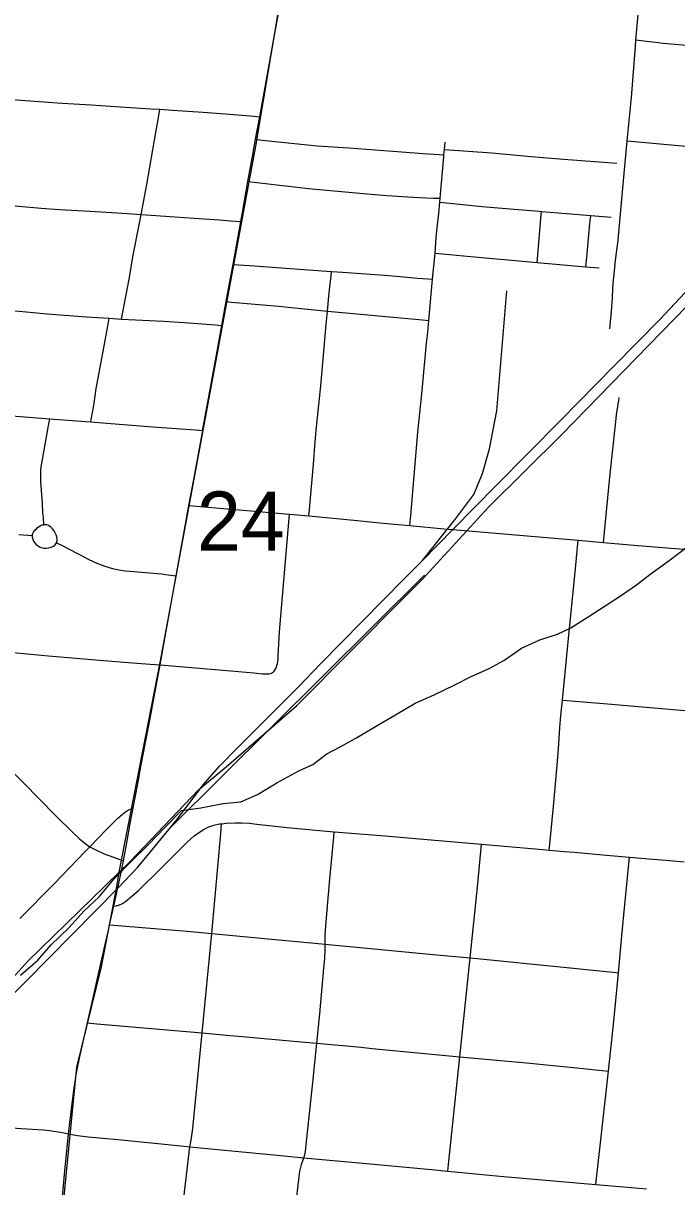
# Model space of a CAD drawing. Extents: x 0 to 1067, y 0 to 440.
# Drawn here: x 802.065 to 802.528, y 352.478 to 353.302 of the extents above; entities that cross this region are included whole.
import ezdxf

# ---------------------------------------------------------------- set-up
doc = ezdxf.new("R2010")
doc.units = 0
for name, color, linetype in [('GM_X_City_Street', 7, 'Continuous'), ('GM_X_Minor_River', 7, 'Continuous'), ('GM_X_Rail_Line', 7, 'Continuous'), ('GM_X_Section_Text', 7, 'Continuous'), ('GM_X_US_Route', 7, 'Continuous')]:
    doc.layers.add(name, color=color, linetype=linetype)

msp = doc.modelspace()

# ---------------------------------------------------------------- linework, layer by layer
at = {"layer": 'GM_X_City_Street'}
for p, q in [((802.25378, 352.95445), (802.26749, 352.95317)), ((802.38322, 352.94235), (802.45822, 352.93586)), ((802.45822, 352.93586), (802.47619, 352.93422))]:
    msp.add_line(p, q, dxfattribs=at)
for points in [[(802.48047, 353.08558), (802.48111, 353.09053), (802.4818, 353.0979), (802.48236, 353.10761), (802.48271, 353.11434), (802.48312, 353.11987), (802.48352, 353.12418), (802.484, 353.1291), (802.48435, 353.13216), (802.48561, 353.14131), (802.48645, 353.14805), (802.48676, 353.15113), (802.48779, 353.16413), (802.48969, 353.18514), (802.49288, 353.21865), (802.49582, 353.24944), (802.49865, 353.28535), (802.49905, 353.28992), (802.5029, 353.33422), (802.50338, 353.33924), (802.50692, 353.37625), (802.50826, 353.39483), (802.51155, 353.43259), (802.51179, 353.4353)], [(802.55427, 353.28439), (802.51845, 353.28759), (802.51287, 353.28817), (802.50862, 353.28865), (802.50473, 353.28913), (802.49905, 353.28992)], [(801.97424, 353.2526), (801.97553, 353.2532), (801.97694, 353.25354), (801.9787, 353.25385), (801.98117, 353.25396), (801.98545, 353.25383), (801.9947, 353.25286), (802.00773, 353.2516), (802.02013, 353.25062), (802.04612, 353.24877), (802.04891, 353.24857), (802.06335, 353.2475), (802.09275, 353.24545), (802.11323, 353.24412), (802.13368, 353.24278), (802.15539, 353.24143), (802.16195, 353.24102), (802.1709, 353.24046), (802.19254, 353.23895), (802.20802, 353.23783), (802.22602, 353.2363), (802.23263, 353.23574)], [(802.13458, 353.09252), (802.13578, 353.09865), (802.1365, 353.10231), (802.14029, 353.12185), (802.1428, 353.13657), (802.14738, 353.1604), (802.14866, 353.16655), (802.14966, 353.17136), (802.15272, 353.18787), (802.15487, 353.20013), (802.15906, 353.22467), (802.16069, 353.23385), (802.16195, 353.24102)], [(802.22971, 353.21975), (802.23433, 353.21925), (802.25733, 353.21676), (802.27337, 353.21524), (802.29571, 353.21376), (802.33293, 353.21098), (802.34846, 353.20979), (802.35958, 353.20895), (802.36309, 353.20868)], [(802.49288, 353.21865), (802.54739, 353.21361)], [(802.33898, 352.94628), (802.33959, 352.9535), (802.34453, 353.01233), (802.34594, 353.02592), (802.34759, 353.04199), (802.35079, 353.07537), (802.35165, 353.08296), (802.35234, 353.09142), (802.35507, 353.12077), (802.35677, 353.13907), (802.35765, 353.14997), (802.35838, 353.15736), (802.35939, 353.16719), (802.3601, 353.17516), (802.36035, 353.17797), (802.36297, 353.20743), (802.36309, 353.20868), (802.36344, 353.21258), (802.36388, 353.21776)], [(802.36344, 353.21258), (802.39699, 353.21011), (802.42481, 353.2076), (802.44769, 353.20561), (802.48553, 353.20275)], [(802.22429, 353.18991), (802.22872, 353.18936), (802.23454, 353.18863), (802.26725, 353.18499), (802.3087, 353.1811), (802.3227, 353.1799), (802.34137, 353.17884), (802.35555, 353.17819), (802.36035, 353.17797)], [(801.95703, 353.18181), (801.96302, 353.18129), (801.99147, 353.17884), (802.0069, 353.17743), (802.02852, 353.17563), (802.03698, 353.17482), (802.04637, 353.17393), (802.0549, 353.17316), (802.06187, 353.17253), (802.07786, 353.17105), (802.0908, 353.17006), (802.11241, 353.16879), (802.13902, 353.16727), (802.14866, 353.16655), (802.1557, 353.16602), (802.17242, 353.16478), (802.18606, 353.16387), (802.20401, 353.16269), (802.21199, 353.16206), (802.21915, 353.16149)], [(802.3601, 353.17516), (802.36499, 353.17467), (802.39021, 353.17216), (802.41566, 353.17012), (802.43055, 353.16882), (802.43222, 353.16868), (802.44979, 353.16725), (802.46703, 353.16585), (802.48144, 353.16467)], [(802.42921, 353.13254), (802.42966, 353.1379), (802.4318, 353.16365), (802.43222, 353.16868)], [(802.46361, 353.12952), (802.46423, 353.13605), (802.4665, 353.16019), (802.46703, 353.16585)], [(802.35677, 353.13907), (802.36197, 353.13858), (802.37686, 353.13716), (802.42921, 353.13254), (802.46361, 353.12952), (802.47299, 353.12869)], [(802.21369, 353.13115), (802.21757, 353.13091), (802.22925, 353.13019), (802.25092, 353.12848), (802.28349, 353.12626), (802.29117, 353.12573), (802.32089, 353.12352), (802.33202, 353.1226), (802.34439, 353.12152), (802.3481, 353.12126), (802.35507, 353.12077)], [(802.26749, 352.95317), (802.26787, 352.9575), (802.27096, 352.9927), (802.27168, 353.00262), (802.27266, 353.01376), (802.27589, 353.04528), (802.27779, 353.06693), (802.27965, 353.08861), (802.28057, 353.09803), (802.28161, 353.10865), (802.28224, 353.11524), (802.28313, 353.12315), (802.28349, 353.12626)], [(801.94387, 353.10845), (801.95164, 353.10751), (801.95411, 353.10721), (801.96648, 353.10599), (802.01155, 353.1019), (802.02403, 353.10086), (802.0264, 353.10067), (802.05113, 353.09884), (802.06226, 353.09801), (802.08203, 353.09624), (802.10985, 353.09411), (802.12597, 353.09304), (802.13458, 353.09252), (802.14454, 353.09192), (802.16437, 353.09091), (802.17922, 353.09009), (802.20108, 353.08838), (802.20587, 353.08801)], [(802.20894, 353.10488), (802.21256, 353.10456), (802.24578, 353.10164), (802.27363, 353.09877), (802.28057, 353.09803), (802.348, 353.09183), (802.35234, 353.09142)], [(802.11303, 353.01967), (802.11403, 353.02549), (802.11434, 353.02732), (802.11523, 353.03284), (802.11684, 353.04331), (802.11888, 353.05433), (802.12494, 353.08743), (802.12597, 353.09304)], [(801.89604, 353.03661), (801.9097, 353.03519), (801.92885, 353.03335), (801.93034, 353.03321), (801.97465, 353.02988), (801.98704, 353.02892), (802.01012, 353.02701), (802.01119, 353.02692), (802.06017, 353.02369), (802.08399, 353.02183), (802.10914, 353.02), (802.11303, 353.01967), (802.12708, 353.01847), (802.15683, 353.01617), (802.18705, 353.01407), (802.19223, 353.01371)], [(802.47619, 352.93422), (802.48068, 352.98047), (802.48558, 353.02658), (802.48614, 353.03006), (802.48657, 353.03243), (802.48685, 353.03456), (802.48716, 353.0369)], [(802.07764, 352.98524), (802.07788, 352.98794), (802.07821, 352.99043), (802.08103, 353.00619), (802.0831, 353.01708), (802.08399, 353.02183)], [(802.08875, 352.9341), (802.08912, 352.93567), (802.08912, 352.93714), (802.08884, 352.93843), (802.08849, 352.93976), (802.08774, 352.94119), (802.08673, 352.94276), (802.0858, 352.94396), (802.08488, 352.94497), (802.08369, 352.94589), (802.08288, 352.94636), (802.08177, 352.94674), (802.08074, 352.9469), (802.07964, 352.9469), (802.07936, 352.95221), (802.07904, 352.95504), (802.07863, 352.96183), (802.07752, 352.97751), (802.07752, 352.98143), (802.07764, 352.98524)], [(802.1825, 352.96042), (802.18773, 352.95998), (802.25378, 352.95445)], [(802.07153, 352.93926), (802.07187, 352.94058), (802.07234, 352.94162), (802.07283, 352.94235), (802.07365, 352.94331), (802.07438, 352.94404), (802.0753, 352.94488), (802.07641, 352.94561), (802.07742, 352.94626), (802.07853, 352.94672), (802.07964, 352.9469)], [(802.24161, 352.84217), (802.24229, 352.84267), (802.24283, 352.8432), (802.24358, 352.84432), (802.24424, 352.84563), (802.2448, 352.84713), (802.24511, 352.84854), (802.24536, 352.84994), (802.24557, 352.85171), (802.24574, 352.85377), (802.24661, 352.87097), (802.25378, 352.95445)], [(802.26749, 352.95317), (802.30164, 352.94997), (802.32004, 352.948), (802.33898, 352.94628)], [(802.06204, 352.93999), (802.07153, 352.93926), (802.07153, 352.93815), (802.07181, 352.93677), (802.07245, 352.93521), (802.07328, 352.93401), (802.07435, 352.93281), (802.07586, 352.9318), (802.07714, 352.93106), (802.07853, 352.9306), (802.08, 352.93033), (802.08146, 352.93033), (802.08319, 352.93052), (802.08479, 352.93101), (802.08645, 352.9318), (802.08764, 352.93272), (802.08875, 352.9341), (802.09317, 352.93189), (802.09726, 352.92975), (802.10442, 352.92596), (802.11154, 352.92219), (802.1172, 352.91966), (802.12301, 352.91744), (802.12838, 352.9159), (802.13291, 352.91493), (802.13722, 352.91423), (802.14065, 352.9139), (802.15987, 352.91235), (802.16296, 352.91202), (802.16589, 352.91168), (802.17351, 352.9108)], [(802.33898, 352.94628), (802.36326, 352.94408), (802.38322, 352.94235)], [(802.43769, 352.71657), (802.43808, 352.72065), (802.44058, 352.74744), (802.44294, 352.77402), (802.44409, 352.78802), (802.44526, 352.8033), (802.44586, 352.81189), (802.4469, 352.82049), (802.44711, 352.82277), (802.45055, 352.85911), (802.45615, 352.91587), (802.45822, 352.93586)], [(802.47619, 352.93422), (802.5005, 352.93214), (802.5566, 352.92763), (802.58364, 352.92526), (802.62653, 352.9215)], [(802.05774, 352.85634), (802.08309, 352.8541), (802.119, 352.85105), (802.1425, 352.84917), (802.15492, 352.84819), (802.16199, 352.84763)], [(802.16199, 352.84763), (802.21215, 352.84346), (802.22842, 352.84198), (802.23422, 352.84142), (802.23666, 352.84133), (802.23787, 352.84133), (802.239, 352.84139), (802.2403, 352.84161), (802.24101, 352.84184), (802.24161, 352.84217)], [(802.44711, 352.82277), (802.45292, 352.82227), (802.47893, 352.82006), (802.5664, 352.81247), (802.58989, 352.81065), (802.6161, 352.80812), (802.63661, 352.80614), (802.66205, 352.80392), (802.66701, 352.80366), (802.67255, 352.80375), (802.67454, 352.80396), (802.67672, 352.8045), (802.67809, 352.80532)], [(802.04224, 352.78678), (802.0434, 352.78566), (802.0652, 352.76416), (802.08784, 352.74116), (802.10012, 352.72891), (802.10499, 352.7245), (802.10722, 352.72265), (802.10999, 352.72052), (802.11231, 352.71883), (802.11647, 352.71673), (802.12239, 352.71395), (802.12893, 352.7115), (802.13601, 352.70887)], [(802.06265, 352.66801), (802.0869, 352.69258), (802.10883, 352.71535), (802.11231, 352.71883), (802.12427, 352.73128), (802.13221, 352.73922), (802.13518, 352.74184), (802.13683, 352.74316), (802.13896, 352.74447), (802.14304, 352.74654)], [(802.12921, 352.67678), (802.13118, 352.67711), (802.13332, 352.67777), (802.13538, 352.67875), (802.1376, 352.68015), (802.14211, 352.68382), (802.14681, 352.68797), (802.16225, 352.70336), (802.18125, 352.72212), (802.18626, 352.72666), (802.18916, 352.72886), (802.19332, 352.73141), (802.19657, 352.733), (802.19999, 352.73417), (802.20414, 352.73507), (802.20556, 352.73524), (802.20899, 352.73564), (802.21512, 352.73581), (802.22002, 352.73574), (802.22514, 352.73556), (802.2306, 352.73496), (802.25213, 352.73261), (802.27504, 352.73042), (802.2854, 352.72957), (802.32146, 352.72662), (802.33756, 352.72527), (802.38978, 352.72066), (802.40587, 352.71924), (802.43309, 352.717), (802.43769, 352.71657), (802.44852, 352.71555), (802.45531, 352.71498), (802.47816, 352.71308), (802.49449, 352.71158), (802.51091, 352.71008), (802.52015, 352.70931), (802.53312, 352.70822)], [(802.17382, 352.42684), (802.1742, 352.43015), (802.18315, 352.50645), (802.18406, 352.5112), (802.18522, 352.51941), (802.1918, 352.58708), (802.19873, 352.6575), (802.20495, 352.72824), (802.20556, 352.73524)], [(802.25825, 352.46537), (802.26019, 352.48345), (802.2611, 352.4893), (802.26219, 352.49386), (802.26378, 352.49869), (802.26455, 352.50087), (802.26509, 352.50313), (802.26554, 352.50797), (802.2703, 352.55213), (802.27309, 352.5798), (802.27528, 352.60055), (802.27812, 352.63299), (802.27869, 352.63948), (802.27896, 352.64655), (802.27898, 352.65002), (802.27903, 352.65601), (802.27937, 352.66285), (802.28234, 352.69625), (802.28507, 352.726), (802.2854, 352.72957)], [(802.36588, 352.48929), (802.36637, 352.49399), (802.37439, 352.5703), (802.38175, 352.64021), (802.38698, 352.69266), (802.38978, 352.72066)], [(802.47071, 352.47984), (802.47117, 352.48404), (802.47964, 352.56006), (802.47989, 352.56268), (802.48164, 352.57997), (802.48328, 352.59538), (802.4866, 352.62966), (802.48889, 352.65334), (802.49052, 352.67072), (802.49449, 352.71158)], [(802.1263, 352.66357), (802.18123, 352.65913), (802.19873, 352.6575), (802.24357, 352.65321), (802.26904, 352.65099), (802.27898, 352.65002), (802.35541, 352.64256), (802.38175, 352.64021), (802.39126, 352.63937), (802.4829, 352.63003), (802.4866, 352.62966)], [(802.1106, 352.59424), (802.11728, 352.59365), (802.1918, 352.58708), (802.2091, 352.58555), (802.22023, 352.58459), (802.26206, 352.58082), (802.27309, 352.5798), (802.30435, 352.57693), (802.31226, 352.5761), (802.37439, 352.5703), (802.42144, 352.56592), (802.43802, 352.5644), (802.45486, 352.56272), (802.47513, 352.56054), (802.47964, 352.56006)], [(801.93619, 352.54416), (801.94948, 352.54089), (801.96817, 352.53628), (801.9736, 352.53492), (801.98324, 352.53252), (802.00072, 352.52809), (802.00984, 352.52611), (802.02577, 352.52333), (802.03687, 352.52171), (802.04678, 352.52069), (802.06355, 352.51954), (802.07946, 352.51847), (802.08382, 352.51806), (802.0881, 352.51741), (802.09286, 352.51658), (802.09727, 352.5157)], [(802.09727, 352.5157), (802.10363, 352.51453), (802.11119, 352.51362), (802.13224, 352.51157), (802.17913, 352.50696), (802.18315, 352.50645)], [(802.18315, 352.50645), (802.25, 352.50008), (802.26378, 352.49869)], [(802.26378, 352.49869), (802.30564, 352.49492), (802.35422, 352.49041), (802.36588, 352.48929)], [(802.36588, 352.48929), (802.40264, 352.48576), (802.47071, 352.47984)], [(802.47071, 352.47984), (802.49032, 352.47813), (802.50649, 352.47663)]]:
    msp.add_lwpolyline(points, dxfattribs=at)
at = {"layer": 'GM_X_Minor_River'}
for points in [[(802.20671, 352.74961), (802.21925, 352.75062), (802.23102, 352.75584), (802.24471, 352.76407), (802.26029, 352.77267), (802.27016, 352.77714), (802.28006, 352.78465), (802.28994, 352.78988), (802.30059, 352.79586), (802.31579, 352.80484), (802.32872, 352.81232), (802.34279, 352.82056), (802.35608, 352.82652), (802.37089, 352.83361), (802.38191, 352.83921), (802.3952, 352.84517), (802.40546, 352.85078), (802.41802, 352.8594), (802.43093, 352.86536), (802.44345, 352.86944), (802.45294, 352.87391), (802.46587, 352.88215), (802.47652, 352.88889), (802.48946, 352.89751), (802.49935, 352.90426), (802.50887, 352.91177), (802.52257, 352.92152), (802.53628, 352.93203)], [(802.06314, 352.62792), (802.07547, 352.63872), (802.08477, 352.64958), (802.09751, 352.66151), (802.10835, 352.67348), (802.11877, 352.68356), (802.12962, 352.69628), (802.14199, 352.70899), (802.15358, 352.72018), (802.16557, 352.73289), (802.17716, 352.74447), (802.19086, 352.74651), (802.20671, 352.74961)]]:
    msp.add_lwpolyline(points, dxfattribs=at)
at = {"layer": 'GM_X_Rail_Line'}
for p, q in [((802.34935, 352.91119), (802.16941, 352.73248)), ((802.13109, 352.68934), (802.13313, 352.70104))]:
    msp.add_line(p, q, dxfattribs=at)
for points in [[(802.13313, 352.70104), (802.16225, 352.85055), (802.22973, 353.21481), (802.2568, 353.37535)], [(802.34777, 352.90839), (802.39459, 352.9594), (802.44632, 353.01049), (802.57936, 353.14691), (802.64164, 353.21072), (802.68216, 353.26073), (802.73937, 353.33239)], [(802.34779, 352.92161), (802.36963, 352.94373), (802.40011, 352.97467), (802.44582, 353.02086), (802.48341, 353.05911), (802.51622, 353.09253), (802.54049, 353.11826), (802.5589, 353.1386), (802.59233, 353.17713), (802.60879, 353.19635), (802.62321, 353.21425), (802.66636, 353.26813)], [(802.34779, 352.92161), (802.37072, 352.95031), (802.3842, 352.9684), (802.39045, 352.98319), (802.39538, 353.00062), (802.40064, 353.02758), (802.40755, 353.11242)], [(802.16941, 352.73248), (802.17371, 352.7377), (802.19274, 352.76301), (802.20404, 352.77589), (802.21738, 352.78952), (802.23295, 352.8051), (802.26029, 352.83236), (802.27557, 352.84832), (802.33466, 352.9083), (802.34779, 352.92161)], [(802.2587, 352.81871), (802.33487, 352.89549), (802.34777, 352.90839)], [(802.18922, 352.75917), (802.20884, 352.77554), (802.2587, 352.81871)], [(802.13313, 352.70104), (802.14081, 352.70852), (802.18922, 352.75917)], [(801.66253, 352.27717), (801.68099, 352.28704), (801.69903, 352.2968), (801.72375, 352.31155), (801.74635, 352.3264), (801.79653, 352.36237), (801.81266, 352.37457), (801.82942, 352.38825), (801.84374, 352.40067), (801.85425, 352.41011), (801.88681, 352.44106), (801.92324, 352.47806), (801.98504, 352.54062), (802.13232, 352.68981), (802.14608, 352.70422), (802.15529, 352.71538), (802.16941, 352.73248)], [(801.7963, 352.3629), (801.83379, 352.40111), (801.85338, 352.41832), (801.89076, 352.45611), (801.95513, 352.52157), (802.02993, 352.59544), (802.06825, 352.63787), (802.11388, 352.6823), (802.13313, 352.70104)], [(801.75489, 350.8021), (801.97049, 351.25596), (802.0144, 351.70062), (802.0688, 352.21399), (802.10298, 352.56286), (802.12058, 352.63402), (802.13109, 352.68934)]]:
    msp.add_lwpolyline(points, dxfattribs=at)
at = {"layer": 'GM_X_US_Route'}
for points in [[(802.18584, 352.97885), (802.18654, 352.98273), (802.19223, 353.01371), (802.19238, 353.0145), (802.20251, 353.0695), (802.20587, 353.08801), (802.20894, 353.10488), (802.21107, 353.11658), (802.21369, 353.13115), (802.21915, 353.16149), (802.22031, 353.16795), (802.22429, 353.18991), (802.22752, 353.20769), (802.22971, 353.21975), (802.23263, 353.23574), (802.24268, 353.29083), (802.2491, 353.32692)], [(802.12539, 352.65962), (802.1263, 352.66357), (802.12921, 352.67678), (802.13161, 352.68761), (802.13279, 352.69291), (802.13601, 352.70887), (802.13869, 352.72306), (802.14095, 352.73528), (802.14304, 352.74654), (802.14615, 352.76338), (802.14871, 352.7768), (802.15493, 352.80975), (802.16108, 352.84274), (802.16199, 352.84763), (802.16571, 352.8678), (802.17351, 352.9108), (802.17987, 352.94591), (802.1825, 352.96042), (802.18584, 352.97885)], [(802.09573, 352.50121), (802.09727, 352.5157), (802.09744, 352.51723), (802.09881, 352.52956), (802.10108, 352.548), (802.10287, 352.55896), (802.10517, 352.57046), (802.1106, 352.59424), (802.11513, 352.61403), (802.11894, 352.631), (802.12312, 352.64976), (802.12539, 352.65962)], [(802.06758, 352.23098), (802.06928, 352.2461), (802.071, 352.26151), (802.07384, 352.28652), (802.07579, 352.30423), (802.07707, 352.31718), (802.08159, 352.36142), (802.08231, 352.36845), (802.08433, 352.38885), (802.08876, 352.43084), (802.08908, 352.43434), (802.09162, 352.45865), (802.09484, 352.49199), (802.09506, 352.49445), (802.09525, 352.4963), (802.09573, 352.50121)]]:
    msp.add_lwpolyline(points, dxfattribs=at)

# ---------------------------------------------------------------- texts
at = {"layer": 'GM_X_Section_Text'}
msp.add_text('24', height=0.041856, rotation=0.00001, dxfattribs=at).set_placement((802.18811, 352.92856))

doc.saveas('drawing.dxf')
